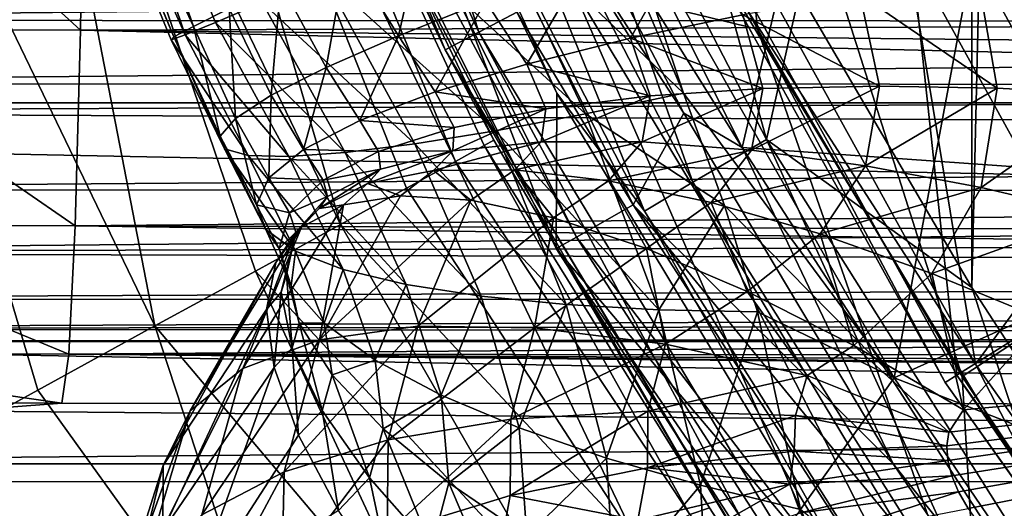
# Model space of a CAD drawing. Header units: metres. Extents: x -104 to 104, y -111 to 38.
# Tile 486 of 656: x -19.75 to -16.98, y -11.13 to -9.75. Entities that reach past the tile are written whole.
import ezdxf

# ---------------------------------------------------------------- set-up
doc = ezdxf.new("R2010")
doc.units = ezdxf.units.M
doc.layers.add('solid_509367_AD153', color=7, linetype='CONTINUOUS')

msp = doc.modelspace()

# ---------------------------------------------------------------- linework, layer by layer
at = {"layer": 'solid_509367_AD153'}
for points in [[(-16.560602, 11.291795, 77.528572), (-17.083433, 10.485826, 77.517578), (-17.071114, -10.505817, 77.517838)], [(-16.560602, 11.291795, 77.528572), (-17.071114, -10.505817, 77.517838), (-16.546722, -11.312069, 77.528862)], [(-17.083433, 10.485826, 77.517578), (-17.555805, -9.675878, 77.507347), (-17.071114, -10.505817, 77.517838)], [(-19.409138, -7.733307, 48.599636), (-18.459244, -9.786471, 48.599636), (-19.136921, -7.624846, 48.892818)], [(-18.459244, -9.786471, 48.599636), (-18.200348, -9.649214, 48.892818), (-19.136921, -7.624846, 48.892818)], [(-19.409138, -7.733307, 48.599636), (-19.508512, -7.7729, 48.200001), (-18.553755, -9.836576, 48.200001)], [(-19.409138, -7.733307, 48.599636), (-18.553755, -9.836576, 48.200001), (-18.459244, -9.786471, 48.599636)], [(-19.362993, -8.128622, 24), (-18.553755, -9.836576, 48.200001), (-19.508512, -7.7729, 48.200001)], [(-15.542125, -8.973269, 45.346569), (-17.239801, -7.871334, 45.329025), (-16.230074, -9.785363, 45.329025)], [(-16.638578, -9.217835, 45.299129), (-16.230074, -9.785363, 45.329025), (-17.239801, -7.871334, 45.329025)], [(-15.542143, -8.973237, 47.70343), (-16.230074, -9.785363, 47.720978), (-17.239801, -7.871334, 47.720978)], [(-16.638578, -9.217835, 47.75087), (-17.239801, -7.871334, 47.720978), (-16.230074, -9.785363, 47.720978)], [(-17.03454, -8.528008, 45.229038), (-17.329294, -7.911893, 44.799999), (-16.314352, -9.835875, 44.799999)], [(-16.931658, -8.476491, 44.37059), (-16.314352, -9.835875, 44.799999), (-17.329294, -7.911893, 44.799999)], [(-17.06045, -10.721824, 49), (-18.153654, -8.74439, 49), (-17.51203, -7.993004, 49)], [(-16.511122, -10.374625, 27.742117), (-17.568893, -8.460732, 27.742117), (-15.951343, -8.011065, 30.6)], [(-17.06045, -10.721824, 49), (-17.51203, -7.993004, 49), (-16.486437, -9.937787, 49)], [(-16.714903, -9.260119, 48.941422), (-16.486437, -9.937787, 49), (-17.51203, -7.993004, 49)], [(-16.813169, -8.096796, 47.270061), (-17.106419, -8.238017, 46.943386), (-16.076492, -10.10153, 46.943386)], [(-17.105581, -8.237614, 46.055), (-16.811716, -8.096095, 45.729004), (-15.799532, -9.927504, 45.729004)], [(-18.417036, -8.992779, 51.700001), (-18.721003, -8.104136, 51.700001), (-17.717604, -10.111644, 51.700001)], [(-17.298603, -8.330567, 56.178459), (-17.717604, -10.111644, 51.700001), (-18.721003, -8.104136, 51.700001)], [(-19.477432, -8.176666, 22.892866), (-18.52545, -10.150664, 22.892866), (-19.362993, -8.128622, 24)], [(-19.362993, -8.128622, 24), (-18.416603, -10.091022, 24), (-18.553755, -9.836576, 48.200001)], [(-18.444174, -10.10613, 23.440184), (-18.416603, -10.091022, 24), (-19.362993, -8.128622, 24)], [(-18.444174, -10.10613, 23.440184), (-19.362993, -8.128622, 24), (-18.52545, -10.150664, 22.892866)], [(-19.477432, -8.176666, 22.892866), (-19.817755, -8.319536, 21.834625), (-18.849138, -10.328025, 21.834625)], [(-19.477432, -8.176666, 22.892866), (-18.849138, -10.328025, 21.834625), (-18.662664, -10.225849, 22.348618)], [(-19.477432, -8.176666, 22.892866), (-18.662664, -10.225849, 22.348618), (-18.52545, -10.150664, 22.892866)], [(-18.025089, -10.272731, 51.767715), (-19.211628, -8.305836, 51.952751), (-19.04335, -8.233084, 51.767715)], [(-19.04335, -8.233084, 51.767715), (-18.417036, -8.992779, 51.700001), (-17.88229, -10.014615, 51.700001)], [(-18.025089, -10.272731, 51.767715), (-19.04335, -8.233084, 51.767715), (-17.88229, -10.014615, 51.700001)], [(-16.075705, -10.101035, 46.055), (-17.213011, -8.289349, 46.5), (-17.105581, -8.237614, 46.055)], [(-17.106419, -8.238017, 46.943386), (-17.213011, -8.289349, 46.5), (-16.176666, -10.164473, 46.5)], [(-16.076492, -10.10153, 46.943386), (-17.106419, -8.238017, 46.943386), (-16.176666, -10.164473, 46.5)], [(-16.075705, -10.101035, 46.055), (-17.105581, -8.237614, 46.055), (-15.799532, -9.927504, 45.729004)], [(-16.075705, -10.101035, 46.055), (-16.176666, -10.164473, 46.5), (-17.213011, -8.289349, 46.5)], [(-19.211628, -8.305836, 51.952751), (-18.18437, -10.363507, 51.952751), (-19.27165, -8.331786, 52.204365)], [(-18.025089, -10.272731, 51.767715), (-18.18437, -10.363507, 51.952751), (-19.211628, -8.305836, 51.952751)], [(-16.532204, -8.302785, 42.5), (-17.343651, -8.352262, 43.25), (-16.29944, -10.241617, 43.25)], [(-19.817755, -8.319536, 21.834625), (-20.366865, -8.550055, 20.885183), (-19.37141, -10.614195, 20.885183)], [(-19.817755, -8.319536, 21.834625), (-19.37141, -10.614195, 20.885183), (-19.088692, -10.459285, 21.339855)], [(-19.817755, -8.319536, 21.834625), (-19.088692, -10.459285, 21.339855), (-18.849138, -10.328025, 21.834625)], [(-19.02602, -8.359318, 76.746117), (-19.27165, -8.331786, 52.204365), (-18.241182, -10.395886, 52.204365)], [(-18.18437, -10.363507, 51.952751), (-18.241182, -10.395886, 52.204365), (-19.27165, -8.331786, 52.204365)], [(-16.257105, -10.215015, 56.178459), (-17.717604, -10.111644, 51.700001), (-17.298603, -8.330567, 56.178459)], [(-16.257105, -10.215015, 56.178459), (-17.298603, -8.330567, 56.178459), (-16.002094, -9.238864, 69.961678)], [(-18.239742, -9.958577, 76.763153), (-19.02602, -8.359318, 76.746117), (-18.241182, -10.395886, 52.204365)], [(-18.804853, -8.720091, 77.020615), (-19.02602, -8.359318, 76.746117), (-18.239742, -9.958577, 76.763153)], [(-17.369814, -8.364861, 51.388874), (-18.209881, -8.769428, 49.432518), (-17.113516, -10.75315, 49.432518)], [(-17.343651, -8.352262, 48.5), (-17.794672, -8.567037, 49), (-16.721502, -10.509393, 49)], [(-16.324028, -10.257067, 51.388874), (-17.369814, -8.364861, 51.388874), (-17.113516, -10.75315, 49.432518)], [(-15.378844, -9.651631, 53.245293), (-17.369814, -8.364861, 51.388874), (-16.324028, -10.257067, 51.388874)], [(-17.343651, -8.352262, 48.5), (-16.721502, -10.509393, 49), (-16.29944, -10.241617, 48.5)], [(-17.259361, -8.525076, 47.25), (-17.343651, -8.352262, 48.5), (-16.29944, -10.241617, 48.5)], [(-17.259361, -8.525076, 45.650002), (-16.29944, -10.241617, 43.25), (-17.343651, -8.352262, 43.25)], [(-19.737597, -8.409649, 13.515123), (-19.870649, -8.466754, 14.085683), (-19.26333, -9.770572, 13.789435)], [(-19.737597, -8.409649, 13.515123), (-19.26333, -9.770572, 13.789435), (-19.162203, -9.720199, 13.446404)], [(-19.875427, -8.474545, 14.674255), (-19.751669, -8.43259, 15.248212), (-19.28664, -9.794119, 14.864861)], [(-19.751669, -8.43259, 15.248212), (-19.20051, -9.758897, 15.213826), (-19.28664, -9.794119, 14.864861)], [(-19.751669, -8.43259, 15.248212), (-19.069614, -9.702991, 15.545753), (-19.20051, -9.758897, 15.213826)], [(-19.870649, -8.466754, 14.085683), (-19.875427, -8.474545, 14.674255), (-19.31838, -9.800018, 14.145157)], [(-19.875427, -8.474545, 14.674255), (-19.326204, -9.807921, 14.506144), (-19.31838, -9.800018, 14.145157)], [(-19.875427, -8.474545, 14.674255), (-19.28664, -9.794119, 14.864861), (-19.326204, -9.807921, 14.506144)], [(-19.870649, -8.466754, 14.085683), (-19.31838, -9.800018, 14.145157), (-19.26333, -9.770572, 13.789435)], [(-16.511122, -10.374625, 27.742117), (-17.550415, -8.498995, 17.166119), (-17.568893, -8.460732, 27.742117)], [(-16.595795, -10.427829, 46.900002), (-17.658989, -8.504121, 46.900002), (-17.259361, -8.525076, 47.25)], [(-16.595795, -10.427829, 46), (-17.259361, -8.525076, 45.650002), (-17.658989, -8.504121, 46)], [(-17.658989, -8.504121, 46), (-17.658989, -8.504121, 46.900002), (-16.595795, -10.427829, 46.900002)], [(-16.595795, -10.427829, 46), (-17.658989, -8.504121, 46), (-16.595795, -10.427829, 46.900002)], [(-16.511122, -10.374625, 27.742117), (-17.048271, -9.466068, 17.182468), (-17.550415, -8.498995, 17.166119)], [(-16.170341, -10.44426, 47.25), (-17.259361, -8.525076, 47.25), (-16.29944, -10.241617, 48.5)], [(-16.595795, -10.427829, 46.900002), (-17.259361, -8.525076, 47.25), (-16.170341, -10.44426, 47.25)], [(-17.259361, -8.525076, 45.650002), (-16.170341, -10.44426, 45.650002), (-16.29944, -10.241617, 43.25)], [(-16.595795, -10.427829, 46), (-16.170341, -10.44426, 45.650002), (-17.259361, -8.525076, 45.650002)], [(-16.509226, -9.505154, 45.229038), (-17.03454, -8.528008, 45.229038), (-16.314352, -9.835875, 44.799999)], [(-20.366865, -8.550055, 20.885183), (-20.066025, -10.994796, 20.092241), (-19.700897, -10.794731, 20.464481)], [(-20.366865, -8.550055, 20.885183), (-19.700897, -10.794731, 20.464481), (-19.37141, -10.614195, 20.885183)], [(-18.445768, -8.549155, 77.431099), (-18.662331, -8.651384, 77.265221), (-17.856548, -10.209262, 77.283615)], [(-17.649334, -10.08863, 77.449074), (-18.000401, -8.823207, 77.497467), (-18.445768, -8.549155, 77.431099)], [(-17.649334, -10.08863, 77.449074), (-18.445768, -8.549155, 77.431099), (-17.856548, -10.209262, 77.283615)], [(-17.794672, -8.567037, 49), (-18.1971, -8.768495, 49), (-17.674681, -9.778454, 49)], [(-17.794672, -8.567037, 49), (-17.674681, -9.778454, 49), (-17.097837, -10.756255, 49)], [(-16.721502, -10.509393, 49), (-17.794672, -8.567037, 49), (-17.097837, -10.756255, 49)], [(-18.662331, -8.651384, 77.265221), (-18.804853, -8.720091, 77.020615), (-17.992916, -10.290338, 77.039284)], [(-17.856548, -10.209262, 77.283615), (-18.662331, -8.651384, 77.265221), (-17.992916, -10.290338, 77.039284)], [(-17.992916, -10.290338, 77.039284), (-18.804853, -8.720091, 77.020615), (-18.239742, -9.958577, 76.763153)], [(-17.865242, -9.471552, 49.029289), (-18.153654, -8.74439, 49), (-17.06045, -10.721824, 49)], [(-18.244616, -8.786152, 49.239994), (-18.244617, -8.786152, 49.099998), (-17.14616, -10.773657, 49.099998)], [(-17.865242, -9.471552, 49.029289), (-17.14616, -10.773657, 49.099998), (-18.244617, -8.786152, 49.099998)], [(-17.14616, -10.773657, 49.239994), (-18.209881, -8.769428, 49.432518), (-18.244616, -8.786152, 49.239994)], [(-17.14616, -10.773657, 49.239994), (-18.244616, -8.786152, 49.239994), (-17.14616, -10.773657, 49.099998)], [(-17.14616, -10.773657, 49.239994), (-17.113516, -10.75315, 49.432518), (-18.209881, -8.769428, 49.432518)], [(-18.200348, -9.649214, 48.892818), (-17.674681, -9.778454, 49), (-18.1971, -8.768495, 49)], [(-17.649334, -10.08863, 77.449074), (-17.555805, -9.675878, 77.507347), (-18.000401, -8.823207, 77.497467)], [(-17.88229, -10.014615, 51.700001), (-18.417036, -8.992779, 51.700001), (-17.717604, -10.111644, 51.700001)], [(-20.336533, -9.089787, 8.920916), (-19.58131, -9.780705, 8.499382), (-20.399841, -9.778029, 8.582768)], [(-20.336533, -9.089787, 8.920916), (-19.571838, -9.092582, 8.84309), (-19.58131, -9.780705, 8.499382)], [(-2.827558, -9.720913, 8.109511), (-19.58131, -9.780705, 8.499382), (-19.571838, -9.092582, 8.84309)], [(28.564024, -9.173207, -18.951962), (26.949268, -9.985374, -18.861515), (-28.472525, -9.21398, -18.948545)], [(-28.472525, -9.21398, -18.948545), (26.949268, -9.985374, -18.861515), (-26.949268, -9.985374, -18.861515)], [(-18.439957, -9.424841, 16.372675), (-18.165691, -9.301768, 16.57284), (-17.882664, -9.958052, 16.549809)], [(-17.882664, -9.958052, 16.549809), (-18.165691, -9.301768, 16.57284), (-18.077963, -9.374551, 16.599796)], [(-17.882664, -9.958052, 16.549809), (-18.077963, -9.374551, 16.599796), (-17.289345, -10.759912, 16.624269)], [(-17.048271, -9.466068, 17.182468), (-17.289345, -10.759912, 16.624269), (-18.077963, -9.374551, 16.599796)], [(-18.158464, -10.016329, 16.373055), (-18.685328, -9.534202, 16.131287), (-18.439957, -9.424841, 16.372675)], [(-18.158464, -10.016329, 16.373055), (-18.439957, -9.424841, 16.372675), (-17.882664, -9.958052, 16.549809)], [(-4.025597, -9.567732, -15.414058), (-21.72493, -9.458522, -15.49999), (-21.739904, -9.752552, -15.24825)], [(-18.685968, -9.796594, 12.792586), (-18.607983, -9.45607, 12.562825), (-18.831072, -9.561289, 12.826632)], [(-18.440081, -9.699203, 12.51398), (-18.607983, -9.45607, 12.562825), (-18.685968, -9.796594, 12.792586)], [(-16.73646, -11.347601, 49.029289), (-17.14616, -10.773657, 49.099998), (-17.865242, -9.471552, 49.029289)], [(-16.73646, -11.347601, 49.029289), (-17.865242, -9.471552, 49.029289), (-17.06045, -10.721824, 49)], [(-17.048271, -9.466068, 17.182468), (-16.493773, -10.402185, 17.200491), (-17.289345, -10.759912, 16.624269)], [(-16.511122, -10.374625, 27.742117), (-16.493773, -10.402185, 17.200491), (-17.048271, -9.466068, 17.182468)], [(-17.855621, -9.49172, 12.102228), (-18.160387, -9.596654, 12.282494), (-18.031893, -9.803437, 12.238155)], [(-17.855621, -9.49172, 12.102228), (-18.031893, -9.803437, 12.238155), (-17.715734, -9.737499, 12.052003)], [(-18.412203, -10.064401, 16.159077), (-18.896683, -9.627567, 15.853716), (-18.685328, -9.534202, 16.131287)], [(-18.412203, -10.064401, 16.159077), (-18.685328, -9.534202, 16.131287), (-18.158464, -10.016329, 16.373055)], [(-18.889727, -9.885805, 13.111285), (-18.831072, -9.561289, 12.826632), (-19.017107, -9.649949, 13.123221)], [(-18.685968, -9.796594, 12.792586), (-18.831072, -9.561289, 12.826632), (-18.889727, -9.885805, 13.111285)], [(-3.993805, -9.759717, -15.241243), (-4.025597, -9.567732, -15.414058), (-21.739904, -9.752552, -15.24825)], [(-17.054148, -9.629621, 11.844852), (-16.671804, -9.962206, 11.738999), (-16.724483, -9.588494, 11.818452)], [(-18.160387, -9.596654, 12.282494), (-18.440081, -9.699203, 12.51398), (-18.324224, -9.876272, 12.479986)], [(-18.160387, -9.596654, 12.282494), (-18.324224, -9.876272, 12.479986), (-18.031893, -9.803437, 12.238155)], [(-19.044083, -9.964064, 13.461699), (-19.017107, -9.649949, 13.123221), (-19.162203, -9.720199, 13.446404)], [(-18.639679, -10.101286, 15.908289), (-19.069614, -9.702991, 15.545753), (-18.896683, -9.627567, 15.853716)], [(-18.889727, -9.885805, 13.111285), (-19.017107, -9.649949, 13.123221), (-19.044083, -9.964064, 13.461699)], [(-18.639679, -10.101286, 15.908289), (-18.896683, -9.627567, 15.853716), (-18.412203, -10.064401, 16.159077)], [(-18.459244, -9.786471, 48.599636), (-17.292931, -11.724898, 48.599636), (-18.200348, -9.649214, 48.892818)], [(-18.200348, -9.649214, 48.892818), (-17.050394, -11.560453, 48.892818), (-17.674681, -9.778454, 49)], [(-17.292931, -11.724898, 48.599636), (-17.050394, -11.560453, 48.892818), (-18.200348, -9.649214, 48.892818)], [(-17.054148, -9.629621, 11.844852), (-17.386686, -9.679358, 11.92146), (-16.999208, -9.94455, 11.778111)], [(-17.054148, -9.629621, 11.844852), (-16.999208, -9.94455, 11.778111), (-16.671804, -9.962206, 11.738999)], [(-17.649334, -10.08863, 77.449074), (-17.071114, -10.505817, 77.517838), (-17.555805, -9.675878, 77.507347)], [(-18.835594, -10.125898, 15.622622), (-19.20051, -9.758897, 15.213826), (-19.069614, -9.702991, 15.545753)], [(-18.835594, -10.125898, 15.622622), (-19.069614, -9.702991, 15.545753), (-18.639679, -10.101286, 15.908289)], [(-18.440081, -9.699203, 12.51398), (-18.685968, -9.796594, 12.792586), (-18.581963, -9.954404, 12.773406)], [(-18.440081, -9.699203, 12.51398), (-18.581963, -9.954404, 12.773406), (-18.324224, -9.876272, 12.479986)], [(-17.386686, -9.679358, 11.92146), (-17.715734, -9.737499, 12.052003), (-17.330568, -9.938267, 11.866552)], [(-17.386686, -9.679358, 11.92146), (-17.330568, -9.938267, 11.866552), (-16.999208, -9.94455, 11.778111)], [(-2.827558, -9.720913, 8.109511), (-2.900911, -9.954531, 7.936796), (-19.58131, -9.780705, 8.499382)], [(-19.144302, -10.029248, 13.832964), (-19.162203, -9.720199, 13.446404), (-19.26333, -9.770572, 13.789435)], [(-19.044083, -9.964064, 13.461699), (-19.162203, -9.720199, 13.446404), (-19.144302, -10.029248, 13.832964)], [(-3.993805, -9.759717, -15.241243), (-21.739904, -9.752552, -15.24825), (-21.749104, -9.932108, -15.057229)], [(-3.964551, -9.935642, -15.053116), (-3.993805, -9.759717, -15.241243), (-21.749104, -9.932108, -15.057229)], [(-18.994017, -10.137033, 15.304557), (-19.28664, -9.794119, 14.864861), (-19.20051, -9.758897, 15.213826)], [(-18.994017, -10.137033, 15.304557), (-19.20051, -9.758897, 15.213826), (-18.835594, -10.125898, 15.622622)], [(-17.715734, -9.737499, 12.052003), (-18.031893, -9.803437, 12.238155), (-17.659636, -9.944939, 12.00923)], [(-17.715734, -9.737499, 12.052003), (-17.659636, -9.944939, 12.00923), (-17.330568, -9.938267, 11.866552)], [(-20.399841, -9.778029, 8.582768), (-19.595739, -10.331715, 7.962801), (-20.496313, -10.329058, 8.054477)], [(-20.399841, -9.778029, 8.582768), (-19.58131, -9.780705, 8.499382), (-19.595739, -10.331715, 7.962801)], [(-2.989552, -10.177499, 7.726345), (-19.595739, -10.331715, 7.962801), (-19.58131, -9.780705, 8.499382)], [(-2.900911, -9.954531, 7.936796), (-2.989552, -10.177499, 7.726345), (-19.58131, -9.780705, 8.499382)], [(-19.187946, -10.079807, 14.213646), (-19.26333, -9.770572, 13.789435), (-19.31838, -9.800018, 14.145157)], [(-19.144302, -10.029248, 13.832964), (-19.26333, -9.770572, 13.789435), (-19.187946, -10.079807, 14.213646)], [(-18.459244, -9.786471, 48.599636), (-18.553755, -9.836576, 48.200001), (-17.38147, -11.784926, 48.200001)], [(-18.459244, -9.786471, 48.599636), (-17.38147, -11.784926, 48.200001), (-17.292931, -11.724898, 48.599636)], [(-17.050394, -11.560453, 48.892818), (-17.097837, -10.756255, 49), (-17.674681, -9.778454, 49)], [(-19.109154, -10.133618, 14.958835), (-19.326204, -9.807921, 14.506144), (-19.28664, -9.794119, 14.864861)], [(-19.175381, -10.114723, 14.592457), (-19.31838, -9.800018, 14.145157), (-19.326204, -9.807921, 14.506144)], [(-19.175381, -10.114723, 14.592457), (-19.326204, -9.807921, 14.506144), (-19.109154, -10.133618, 14.958835)], [(-19.187946, -10.079807, 14.213646), (-19.31838, -9.800018, 14.145157), (-19.175381, -10.114723, 14.592457)], [(-19.109154, -10.133618, 14.958835), (-19.28664, -9.794119, 14.864861), (-18.994017, -10.137033, 15.304557)], [(-18.685968, -9.796594, 12.792586), (-18.889727, -9.885805, 13.111285), (-18.794542, -10.035532, 13.110162)], [(-18.685968, -9.796594, 12.792586), (-18.794542, -10.035532, 13.110162), (-18.581963, -9.954404, 12.773406)], [(-18.031893, -9.803437, 12.238155), (-18.324224, -9.876272, 12.479986), (-17.976698, -9.965958, 12.208008)], [(-18.031893, -9.803437, 12.238155), (-17.976698, -9.965958, 12.208008), (-17.659636, -9.944939, 12.00923)], [(-17.40728, -11.746769, 23.968149), (-17.38147, -11.784926, 48.200001), (-18.553755, -9.836576, 48.200001)], [(-17.809895, -11.126889, 23.983419), (-17.40728, -11.746769, 23.968149), (-18.553755, -9.836576, 48.200001)], [(-18.416603, -10.091022, 24), (-17.809895, -11.126889, 23.983419), (-18.553755, -9.836576, 48.200001)], [(-18.889727, -9.885805, 13.111285), (-19.044083, -9.964064, 13.461699), (-18.952753, -10.11726, 13.480142)], [(-18.889727, -9.885805, 13.111285), (-18.952753, -10.11726, 13.480142), (-18.794542, -10.035532, 13.110162)], [(-18.324224, -9.876272, 12.479986), (-18.581963, -9.954404, 12.773406), (-18.270275, -10.002572, 12.462993)], [(-18.324224, -9.876272, 12.479986), (-18.270275, -10.002572, 12.462993), (-17.976698, -9.965958, 12.208008)], [(-3.964551, -9.935642, -15.053116), (-21.749104, -9.932108, -15.057229), (-21.753204, -10.011206, -14.961402)], [(-3.937857, -10.094446, -14.851059), (-3.964551, -9.935642, -15.053116), (-21.753204, -10.011206, -14.961402)], [(-18.581963, -9.954404, 12.773406), (-18.794542, -10.035532, 13.110162), (-18.528971, -10.055009, 12.76969)], [(-18.581963, -9.954404, 12.773406), (-18.528971, -10.055009, 12.76969), (-18.270275, -10.002572, 12.462993)], [(-17.659636, -9.944939, 12.00923), (-17.999594, -10.095395, 12.194696), (-17.691452, -10.118888, 11.978012)], [(-17.659636, -9.944939, 12.00923), (-17.976698, -9.965958, 12.208008), (-17.999594, -10.095395, 12.194696)], [(-17.330568, -9.938267, 11.866552), (-17.691452, -10.118888, 11.978012), (-17.370001, -10.162795, 11.815074)], [(-17.330568, -9.938267, 11.866552), (-17.659636, -9.944939, 12.00923), (-17.691452, -10.118888, 11.978012)], [(-16.999208, -9.94455, 11.778111), (-17.330568, -9.938267, 11.866552), (-17.370001, -10.162795, 11.815074)], [(-16.999208, -9.94455, 11.778111), (-17.370001, -10.162795, 11.815074), (-17.04451, -10.224042, 11.705127)], [(-15.753007, -12.564192, 49), (-17.06045, -10.721824, 49), (-16.486437, -9.937787, 49)], [(-16.999208, -9.94455, 11.778111), (-17.04451, -10.224042, 11.705127), (-16.671804, -9.962206, 11.738999)], [(-19.044083, -9.964064, 13.461699), (-19.144302, -10.029248, 13.832964), (-19.050747, -10.197104, 13.869851)], [(-19.044083, -9.964064, 13.461699), (-19.050747, -10.197104, 13.869851), (-18.952753, -10.11726, 13.480142)], [(-17.976698, -9.965958, 12.208008), (-18.283588, -10.095379, 12.464172), (-17.999594, -10.095395, 12.194696)], [(-17.976698, -9.965958, 12.208008), (-18.270275, -10.002572, 12.462993), (-18.283588, -10.095379, 12.464172)], [(-17.319124, -11.484882, 76.782181), (-18.239742, -9.958577, 76.763153), (-18.241182, -10.395886, 52.204365)], [(-17.992916, -10.290338, 77.039284), (-18.239742, -9.958577, 76.763153), (-17.319124, -11.484882, 76.782181)], [(-18.158464, -10.016329, 16.373055), (-17.882664, -9.958052, 16.549809), (-17.767519, -10.27503, 16.523918)], [(-17.767519, -10.27503, 16.523918), (-17.882664, -9.958052, 16.549809), (-17.289345, -10.759912, 16.624269)], [(-17.04451, -10.224042, 11.705127), (-16.720636, -10.299698, 11.644119), (-16.671804, -9.962206, 11.738999)], [(25.094109, -11.032523, -18.714348), (-26.949268, -9.985374, -18.861515), (26.949268, -9.985374, -18.861515)], [(25.094109, -11.032523, -18.714348), (-25.058313, -11.055702, -18.71109), (-26.949268, -9.985374, -18.861515)], [(-18.270275, -10.002572, 12.462993), (-18.532757, -10.120717, 12.781281), (-18.283588, -10.095379, 12.464172)], [(-18.270275, -10.002572, 12.462993), (-18.528971, -10.055009, 12.76969), (-18.532757, -10.120717, 12.781281)], [(-3.937857, -10.094446, -14.851059), (-21.753204, -10.011206, -14.961402), (-21.764542, -10.230648, -14.644052)], [(-19.144302, -10.029248, 13.832964), (-19.187946, -10.079807, 14.213646), (-19.085888, -10.272712, 14.265185)], [(-19.144302, -10.029248, 13.832964), (-19.085888, -10.272712, 14.265185), (-19.050747, -10.197104, 13.869851)], [(-18.794542, -10.035532, 13.110162), (-18.952753, -10.11726, 13.480142), (-18.741507, -10.122473, 13.119002)], [(-18.794542, -10.035532, 13.110162), (-18.741507, -10.122473, 13.119002), (-18.528971, -10.055009, 12.76969)], [(-18.412203, -10.064401, 16.159077), (-18.158464, -10.016329, 16.373055), (-17.952589, -10.568386, 16.338778)], [(-18.158464, -10.016329, 16.373055), (-17.767519, -10.27503, 16.523918), (-17.952589, -10.568386, 16.338778)], [(-18.025089, -10.272731, 51.767715), (-17.88229, -10.014615, 51.700001), (-17.292057, -11.002122, 51.700001)], [(-17.292057, -11.002122, 51.700001), (-17.88229, -10.014615, 51.700001), (-17.717604, -10.111644, 51.700001)], [(-18.528971, -10.055009, 12.76969), (-18.741507, -10.122473, 13.119002), (-18.532757, -10.120717, 12.781281)], [(-18.639679, -10.101286, 15.908289), (-18.412203, -10.064401, 16.159077), (-18.213305, -10.55397, 16.151049)], [(-18.412203, -10.064401, 16.159077), (-17.952589, -10.568386, 16.338778), (-18.213305, -10.55397, 16.151049)], [(-19.187946, -10.079807, 14.213646), (-19.059383, -10.341921, 14.652511), (-19.085888, -10.272712, 14.265185)], [(-19.187946, -10.079807, 14.213646), (-19.175381, -10.114723, 14.592457), (-19.059383, -10.341921, 14.652511)], [(-18.444174, -10.10613, 23.440184), (-17.809895, -11.126889, 23.983419), (-18.416603, -10.091022, 24)], [(-17.649334, -10.08863, 77.449074), (-17.856548, -10.209262, 77.283615), (-16.920866, -11.692783, 77.303947)], [(-16.72451, -11.554627, 77.468941), (-17.071114, -10.505817, 77.517838), (-17.649334, -10.08863, 77.449074)], [(-16.72451, -11.554627, 77.468941), (-17.649334, -10.08863, 77.449074), (-16.920866, -11.692783, 77.303947)], [(-3.914363, -10.235183, -14.636473), (-3.937857, -10.094446, -14.851059), (-21.764542, -10.230648, -14.644052)], [(-19.175381, -10.114723, 14.592457), (-18.975458, -10.402968, 15.019563), (-19.059383, -10.341921, 14.652511)], [(-19.175381, -10.114723, 14.592457), (-19.109154, -10.133618, 14.958835), (-18.975458, -10.402968, 15.019563)], [(-18.952753, -10.11726, 13.480142), (-19.050747, -10.197104, 13.869851), (-18.898031, -10.203595, 13.499864)], [(-18.952753, -10.11726, 13.480142), (-18.898031, -10.203595, 13.499864), (-18.741507, -10.122473, 13.119002)], [(-18.835594, -10.125898, 15.622622), (-18.639679, -10.101286, 15.908289), (-18.452505, -10.530405, 15.925239)], [(-18.532757, -10.120717, 12.781281), (-18.772963, -10.212642, 13.161349), (-18.586611, -10.176405, 12.8077)], [(-18.532757, -10.120717, 12.781281), (-18.736601, -10.172085, 13.136638), (-18.772963, -10.212642, 13.161349)], [(-18.741507, -10.122473, 13.119002), (-18.736601, -10.172085, 13.136638), (-18.532757, -10.120717, 12.781281)], [(-18.639679, -10.101286, 15.908289), (-18.213305, -10.55397, 16.151049), (-18.452505, -10.530405, 15.925239)], [(-18.283588, -10.095379, 12.464172), (-18.586611, -10.176405, 12.8077), (-18.357557, -10.174378, 12.484585)], [(-18.283588, -10.095379, 12.464172), (-18.532757, -10.120717, 12.781281), (-18.586611, -10.176405, 12.8077)], [(-17.865181, -11.144931, 23.234871), (-18.444174, -10.10613, 23.440184), (-18.52545, -10.150664, 22.892866)], [(-17.865181, -11.144931, 23.234871), (-17.809895, -11.126889, 23.983419), (-18.444174, -10.10613, 23.440184)], [(-17.999594, -10.095395, 12.194696), (-18.283588, -10.095379, 12.464172), (-18.357557, -10.174378, 12.484585)], [(-17.999594, -10.095395, 12.194696), (-18.357557, -10.174378, 12.484585), (-18.094004, -10.20529, 12.200922)], [(-17.691452, -10.118888, 11.978012), (-17.999594, -10.095395, 12.194696), (-18.094004, -10.20529, 12.200922)], [(-17.691452, -10.118888, 11.978012), (-18.094004, -10.20529, 12.200922), (-17.804577, -10.266674, 11.962681)], [(-17.370001, -10.162795, 11.815074), (-17.691452, -10.118888, 11.978012), (-17.804577, -10.266674, 11.962681)], [(-17.292057, -11.002122, 51.700001), (-17.717604, -10.111644, 51.700001), (-16.500856, -11.99456, 51.700001)], [(-16.257105, -10.215015, 56.178459), (-16.500856, -11.99456, 51.700001), (-17.717604, -10.111644, 51.700001)], [(-19.109154, -10.133618, 14.958835), (-18.841072, -10.454977, 15.357857), (-18.975458, -10.402968, 15.019563)], [(-19.109154, -10.133618, 14.958835), (-18.994017, -10.137033, 15.304557), (-18.841072, -10.454977, 15.357857)], [(-18.994017, -10.137033, 15.304557), (-18.835594, -10.125898, 15.622622), (-18.664202, -10.49749, 15.66084)], [(-18.994017, -10.137033, 15.304557), (-18.664202, -10.49749, 15.66084), (-18.841072, -10.454977, 15.357857)], [(-18.741507, -10.122473, 13.119002), (-18.898031, -10.203595, 13.499864), (-18.736601, -10.172085, 13.136638)], [(-18.835594, -10.125898, 15.622622), (-18.452505, -10.530405, 15.925239), (-18.664202, -10.49749, 15.66084)], [(-18.736601, -10.172085, 13.136638), (-18.909405, -10.283357, 13.535471), (-18.772963, -10.212642, 13.161349)], [(-18.736601, -10.172085, 13.136638), (-18.885933, -10.249211, 13.519141), (-18.909405, -10.283357, 13.535471)], [(-18.898031, -10.203595, 13.499864), (-18.885933, -10.249211, 13.519141), (-18.736601, -10.172085, 13.136638)], [(-18.586611, -10.176405, 12.8077), (-18.772963, -10.212642, 13.161349), (-18.680342, -10.24737, 12.848159)], [(-18.586611, -10.176405, 12.8077), (-18.680342, -10.24737, 12.848159), (-18.481634, -10.259537, 12.524567)], [(-18.014492, -11.223142, 22.502701), (-18.52545, -10.150664, 22.892866), (-18.662664, -10.225849, 22.348618)], [(-18.357557, -10.174378, 12.484585), (-18.586611, -10.176405, 12.8077), (-18.481634, -10.259537, 12.524567)], [(-18.014492, -11.223142, 22.502701), (-17.865181, -11.144931, 23.234871), (-18.52545, -10.150664, 22.892866)], [(-18.357557, -10.174378, 12.484585), (-18.481634, -10.259537, 12.524567), (-18.248865, -10.309391, 12.228493)], [(-18.094004, -10.20529, 12.200922), (-18.357557, -10.174378, 12.484585), (-18.248865, -10.309391, 12.228493)], [(-17.370001, -10.162795, 11.815074), (-17.804577, -10.266674, 11.962681), (-17.498312, -10.354889, 11.772882)], [(-17.04451, -10.224042, 11.705127), (-17.370001, -10.162795, 11.815074), (-17.498312, -10.354889, 11.772882)], [(-2.989552, -10.177499, 7.726345), (-3.095188, -10.38432, 7.47407), (-19.595739, -10.331715, 7.962801)], [(-19.050747, -10.197104, 13.869851), (-19.085888, -10.272712, 14.265185), (-18.992331, -10.295835, 13.897668)], [(-19.050747, -10.197104, 13.869851), (-18.992331, -10.295835, 13.897668), (-18.898031, -10.203595, 13.499864)], [(-18.898031, -10.203595, 13.499864), (-18.992331, -10.295835, 13.897668), (-18.885933, -10.249211, 13.519141)], [(-3.914363, -10.235183, -14.636473), (-21.764542, -10.230648, -14.644052), (-21.773577, -10.407473, -14.301332)], [(-18.772963, -10.212642, 13.161349), (-18.909405, -10.283357, 13.535471), (-18.840544, -10.273017, 13.191699)], [(-18.014492, -11.223142, 22.502701), (-18.662664, -10.225849, 22.348618), (-18.849138, -10.328025, 21.834625)], [(-18.772963, -10.212642, 13.161349), (-18.840544, -10.273017, 13.191699), (-18.680342, -10.24737, 12.848159)], [(-18.094004, -10.20529, 12.200922), (-18.248865, -10.309391, 12.228493), (-17.9874, -10.395838, 11.966747)], [(-17.804577, -10.266674, 11.962681), (-18.094004, -10.20529, 12.200922), (-17.9874, -10.395838, 11.966747)], [(-17.856548, -10.209262, 77.283615), (-17.992916, -10.290338, 77.039284), (-17.050091, -11.785637, 77.059929)], [(-16.920866, -11.692783, 77.303947), (-17.856548, -10.209262, 77.283615), (-17.050091, -11.785637, 77.059929)], [(-17.04451, -10.224042, 11.705127), (-17.498312, -10.354889, 11.772882), (-17.183371, -10.4662, 11.633165)], [(-17.04451, -10.224042, 11.705127), (-17.183371, -10.4662, 11.633165), (-16.720636, -10.299698, 11.644119)], [(-3.894193, -10.356903, -14.410979), (-3.914363, -10.235183, -14.636473), (-21.773577, -10.407473, -14.301332)], [(-18.992331, -10.295835, 13.897668), (-18.974915, -10.349747, 13.91464), (-18.885933, -10.249211, 13.519141)], [(-18.885933, -10.249211, 13.519141), (-18.974915, -10.349747, 13.91464), (-18.909405, -10.283357, 13.535471)], [(-18.908285, -10.65355, 12.650226), (-18.481634, -10.259537, 12.524567), (-18.680342, -10.24737, 12.848159)], [(-18.908285, -10.65355, 12.650226), (-18.680342, -10.24737, 12.848159), (-18.840544, -10.273017, 13.191699)], [(-18.631474, -10.614895, 12.297709), (-18.481634, -10.259537, 12.524567), (-18.908285, -10.65355, 12.650226)], [(-18.631474, -10.614895, 12.297709), (-18.248865, -10.309391, 12.228493), (-18.481634, -10.259537, 12.524567)], [(-16.324028, -10.257067, 51.388874), (-17.113516, -10.75315, 49.432518), (-15.801939, -12.601642, 49.432518)], [(-19.124374, -10.733697, 13.036577), (-18.840544, -10.273017, 13.191699), (-18.958309, -10.336109, 13.547351)], [(-18.908285, -10.65355, 12.650226), (-18.840544, -10.273017, 13.191699), (-19.124374, -10.733697, 13.036577)], [(-19.085888, -10.272712, 14.265185), (-19.021715, -10.396049, 14.297293), (-18.992331, -10.295835, 13.897668)], [(-19.085888, -10.272712, 14.265185), (-19.059383, -10.341921, 14.652511), (-19.021715, -10.396049, 14.297293)], [(-18.909405, -10.283357, 13.535471), (-18.974915, -10.349747, 13.91464), (-18.958309, -10.336109, 13.547351)], [(-18.909405, -10.283357, 13.535471), (-18.958309, -10.336109, 13.547351), (-18.840544, -10.273017, 13.191699)], [(-16.789196, -12.188346, 51.767715), (-18.18437, -10.363507, 51.952751), (-18.025089, -10.272731, 51.767715)], [(-18.025089, -10.272731, 51.767715), (-17.292057, -11.002122, 51.700001), (-16.6448, -11.958552, 51.700001)], [(-16.789196, -12.188346, 51.767715), (-18.025089, -10.272731, 51.767715), (-16.6448, -11.958552, 51.700001)], [(-17.804577, -10.266674, 11.962681), (-17.9874, -10.395838, 11.966747), (-17.703386, -10.516773, 11.745317)], [(-17.952589, -10.568386, 16.338778), (-17.767519, -10.27503, 16.523918), (-17.674303, -10.573962, 16.490364)], [(-17.498312, -10.354889, 11.772882), (-17.804577, -10.266674, 11.962681), (-17.703386, -10.516773, 11.745317)], [(-17.674303, -10.573962, 16.490364), (-17.767519, -10.27503, 16.523918), (-17.289345, -10.759912, 16.624269)], [(-18.992331, -10.295835, 13.897668), (-19.021715, -10.396049, 14.297293), (-18.974915, -10.349747, 13.91464)], [(-18.302904, -10.618983, 11.990444), (-18.248865, -10.309391, 12.228493), (-18.631474, -10.614895, 12.297709)], [(-18.302904, -10.618983, 11.990444), (-17.9874, -10.395838, 11.966747), (-18.248865, -10.309391, 12.228493)], [(-17.050091, -11.785637, 77.059929), (-17.992916, -10.290338, 77.039284), (-17.319124, -11.484882, 76.782181)], [(-17.183371, -10.4662, 11.633165), (-16.866016, -10.596843, 11.542564), (-16.720636, -10.299698, 11.644119)], [(-20.496313, -10.329058, 8.054477), (-19.613758, -10.693441, 7.284151), (-20.616806, -10.690676, 7.386085)], [(-20.496313, -10.329058, 8.054477), (-19.595739, -10.331715, 7.962801), (-19.613758, -10.693441, 7.284151)], [(-3.216334, -10.563604, 7.182589), (-19.613758, -10.693441, 7.284151), (-19.595739, -10.331715, 7.962801)], [(-3.095188, -10.38432, 7.47407), (-3.216334, -10.563604, 7.182589), (-19.595739, -10.331715, 7.962801)], [(-19.272745, -10.852741, 13.444254), (-18.958309, -10.336109, 13.547351), (-19.030899, -10.435058, 13.906857)], [(-19.124374, -10.733697, 13.036577), (-18.958309, -10.336109, 13.547351), (-19.272745, -10.852741, 13.444254)], [(-18.254944, -11.358974, 21.803976), (-18.849138, -10.328025, 21.834625), (-19.088692, -10.459285, 21.339855)], [(-19.059383, -10.341921, 14.652511), (-18.987648, -10.500765, 14.684283), (-19.021715, -10.396049, 14.297293)], [(-19.059383, -10.341921, 14.652511), (-18.975458, -10.402968, 15.019563), (-18.987648, -10.500765, 14.684283)], [(-18.974915, -10.349747, 13.91464), (-19.030899, -10.435058, 13.906857), (-18.958309, -10.336109, 13.547351)], [(-18.254944, -11.358974, 21.803976), (-18.014492, -11.223142, 22.502701), (-18.849138, -10.328025, 21.834625)], [(-3.877223, -10.458802, -14.176269), (-3.894193, -10.356903, -14.410979), (-21.773577, -10.407473, -14.301332)], [(-18.974915, -10.349747, 13.91464), (-19.056873, -10.567657, 14.262021), (-19.030899, -10.435058, 13.906857)], [(-18.974915, -10.349747, 13.91464), (-19.016397, -10.518853, 14.296817), (-19.056873, -10.567657, 14.262021)], [(-19.021715, -10.396049, 14.297293), (-19.001005, -10.47008, 14.308636), (-18.974915, -10.349747, 13.91464)], [(-18.974915, -10.349747, 13.91464), (-19.001005, -10.47008, 14.308636), (-19.016397, -10.518853, 14.296817)], [(-18.18437, -10.363507, 51.952751), (-16.937555, -12.29605, 51.952751), (-18.241182, -10.395886, 52.204365)], [(-16.789196, -12.188346, 51.767715), (-16.937555, -12.29605, 51.952751), (-18.18437, -10.363507, 51.952751)], [(-17.498312, -10.354889, 11.772882), (-17.703386, -10.516773, 11.745317), (-17.403284, -10.669532, 11.569439)], [(-17.183371, -10.4662, 11.633165), (-17.498312, -10.354889, 11.772882), (-17.403284, -10.669532, 11.569439)], [(-19.021715, -10.396049, 14.297293), (-18.987648, -10.500765, 14.684283), (-19.001005, -10.47008, 14.308636)], [(-17.933216, -10.665684, 11.738379), (-17.9874, -10.395838, 11.966747), (-18.302904, -10.618983, 11.990444)], [(-17.319124, -11.484882, 76.782181), (-18.241182, -10.395886, 52.204365), (-16.990471, -12.334466, 52.204365)], [(-16.937555, -12.29605, 51.952751), (-16.990471, -12.334466, 52.204365), (-18.241182, -10.395886, 52.204365)], [(-17.933216, -10.665684, 11.738379), (-17.703386, -10.516773, 11.745317), (-17.9874, -10.395838, 11.966747)], [(-3.877223, -10.458802, -14.176269), (-21.773577, -10.407473, -14.301332), (-21.780291, -10.538837, -13.938871)], [(-18.975458, -10.402968, 15.019563), (-18.894928, -10.606411, 15.0459), (-18.987648, -10.500765, 14.684283)], [(-18.975458, -10.402968, 15.019563), (-18.841072, -10.454977, 15.357857), (-18.894928, -10.606411, 15.0459)], [(-16.493773, -10.402185, 17.200491), (-15.887815, -11.306076, 17.220089), (-17.289345, -10.759912, 16.624269)], [(-19.348591, -11.006827, 13.860055), (-19.030899, -10.435058, 13.906857), (-19.056873, -10.567657, 14.262021)], [(-19.272745, -10.852741, 13.444254), (-19.030899, -10.435058, 13.906857), (-19.348591, -11.006827, 13.860055)], [(-3.863715, -10.540281, -13.933897), (-3.877223, -10.458802, -14.176269), (-21.780291, -10.538837, -13.938871)], [(-18.581108, -11.549364, 21.154474), (-19.088692, -10.459285, 21.339855), (-19.37141, -10.614195, 20.885183)], [(-18.581108, -11.549364, 21.154474), (-18.254944, -11.358974, 21.803976), (-19.088692, -10.459285, 21.339855)], [(-19.001005, -10.47008, 14.308636), (-18.985218, -10.675786, 14.660145), (-19.016397, -10.518853, 14.296817)], [(-19.001005, -10.47008, 14.308636), (-18.965397, -10.605817, 14.687325), (-18.985218, -10.675786, 14.660145)], [(-18.987648, -10.500765, 14.684283), (-18.965397, -10.605817, 14.687325), (-19.001005, -10.47008, 14.308636)], [(-18.841072, -10.454977, 15.357857), (-18.751265, -10.710016, 15.373787), (-18.894928, -10.606411, 15.0459)], [(-18.841072, -10.454977, 15.357857), (-18.664202, -10.49749, 15.66084), (-18.751265, -10.710016, 15.373787)], [(-17.183371, -10.4662, 11.633165), (-17.403284, -10.669532, 11.569439), (-17.094061, -10.850404, 11.442955)], [(-17.183371, -10.4662, 11.633165), (-17.094061, -10.850404, 11.442955), (-16.866016, -10.596843, 11.542564)], [(-18.987648, -10.500765, 14.684283), (-18.894928, -10.606411, 15.0459), (-18.965397, -10.605817, 14.687325)], [(-18.664202, -10.49749, 15.66084), (-18.565424, -10.808977, 15.661794), (-18.751265, -10.710016, 15.373787)], [(-18.664202, -10.49749, 15.66084), (-18.452505, -10.530405, 15.925239), (-18.565424, -10.808977, 15.661794)], [(-16.721502, -10.509393, 49), (-17.097837, -10.756255, 49), (-16.469938, -11.695066, 49)], [(-16.72451, -11.554627, 77.468941), (-16.546722, -11.312069, 77.528862), (-17.071114, -10.505817, 77.517838)], [(-19.016397, -10.518853, 14.296817), (-19.035662, -10.731123, 14.604373), (-19.056873, -10.567657, 14.262021)], [(-19.016397, -10.518853, 14.296817), (-18.985218, -10.675786, 14.660145), (-19.035662, -10.731123, 14.604373)], [(-18.452505, -10.530405, 15.925239), (-18.345739, -10.901459, 15.907353), (-18.565424, -10.808977, 15.661794)], [(-18.452505, -10.530405, 15.925239), (-18.213305, -10.55397, 16.151049), (-18.345739, -10.901459, 15.907353)], [(-17.53438, -10.753484, 11.549677), (-17.703386, -10.516773, 11.745317), (-17.933216, -10.665684, 11.738379)], [(-17.53438, -10.753484, 11.549677), (-17.403284, -10.669532, 11.569439), (-17.703386, -10.516773, 11.745317)], [(-3.863715, -10.540281, -13.933897), (-21.780291, -10.538837, -13.938871), (-21.784533, -10.622641, -13.562516)], [(-3.853759, -10.600803, -13.685574), (-3.863715, -10.540281, -13.933897), (-21.784533, -10.622641, -13.562516)], [(-3.216334, -10.563604, 7.182589), (-3.352554, -10.705909, 6.854543), (-19.613758, -10.693441, 7.284151)], [(-18.213305, -10.55397, 16.151049), (-18.100086, -10.986395, 16.111469), (-18.345739, -10.901459, 15.907353)], [(-18.213305, -10.55397, 16.151049), (-17.952589, -10.568386, 16.338778), (-18.100086, -10.986395, 16.111469)], [(-19.349459, -11.190967, 14.270514), (-19.056873, -10.567657, 14.262021), (-19.035662, -10.731123, 14.604373)], [(-19.348591, -11.006827, 13.860055), (-19.056873, -10.567657, 14.262021), (-19.349459, -11.190967, 14.270514)], [(-17.952589, -10.568386, 16.338778), (-17.834803, -11.062948, 16.275602), (-18.100086, -10.986395, 16.111469)], [(-17.952589, -10.568386, 16.338778), (-17.674303, -10.573962, 16.490364), (-17.834803, -11.062948, 16.275602)], [(-17.834803, -11.062948, 16.275602), (-17.674303, -10.573962, 16.490364), (-17.553261, -11.130661, 16.401768)], [(-17.553261, -11.130661, 16.401768), (-17.674303, -10.573962, 16.490364), (-17.289345, -10.759912, 16.624269)], [(-3.847265, -10.63995, -13.433172), (-3.853759, -10.600803, -13.685574), (-21.784533, -10.622641, -13.562516)], [(-18.985617, -11.790011, 20.568859), (-19.37141, -10.614195, 20.885183), (-19.700897, -10.794731, 20.464481)], [(-18.985617, -11.790011, 20.568859), (-18.581108, -11.549364, 21.154474), (-19.37141, -10.614195, 20.885183)], [(-18.631474, -10.614895, 12.297709), (-19.007734, -11.025086, 12.451357), (-18.714724, -10.93443, 12.132567)], [(-18.631474, -10.614895, 12.297709), (-18.908285, -10.65355, 12.650226), (-19.007734, -11.025086, 12.451357)], [(-18.965397, -10.605817, 14.687325), (-18.900599, -10.852043, 14.997552), (-18.985218, -10.675786, 14.660145)], [(-18.965397, -10.605817, 14.687325), (-18.872431, -10.751932, 15.038605), (-18.900599, -10.852043, 14.997552)], [(-18.894928, -10.606411, 15.0459), (-18.872431, -10.751932, 15.038605), (-18.965397, -10.605817, 14.687325)], [(-18.894928, -10.606411, 15.0459), (-18.751265, -10.710016, 15.373787), (-18.872431, -10.751932, 15.038605)], [(-18.302904, -10.618983, 11.990444), (-18.631474, -10.614895, 12.297709), (-18.714724, -10.93443, 12.132567)], [(-18.302904, -10.618983, 11.990444), (-18.714724, -10.93443, 12.132567), (-18.369549, -10.876696, 11.861972)], [(-17.933216, -10.665684, 11.738379), (-18.302904, -10.618983, 11.990444), (-18.369549, -10.876696, 11.861972)], [(-17.141497, -10.951643, 11.396998), (-17.138659, -10.992877, 11.376637), (-14.361893, -10.599932, 11.45)], [(-17.135208, -10.913637, 11.415009), (-17.141497, -10.951643, 11.396998), (-14.361893, -10.599932, 11.45)], [(-17.138659, -10.992877, 11.376637), (-17.127279, -11.036455, 11.354272), (-14.361893, -10.599932, 11.45)], [(-17.094061, -10.850404, 11.442955), (-17.135208, -10.913637, 11.415009), (-14.361893, -10.599932, 11.45)], [(-17.127279, -11.036455, 11.354272), (-17.108042, -11.081807, 11.330127), (-14.361893, -10.599932, 11.45)], [(-17.108042, -11.081807, 11.330127), (-17.081362, -11.128654, 11.30428), (-14.361893, -10.599932, 11.45)], [(-16.866016, -10.596843, 11.542564), (-17.094061, -10.850404, 11.442955), (-14.361893, -10.599932, 11.45)], [(-17.081362, -11.128654, 11.30428), (-17.048344, -11.175673, 11.277424), (-14.361893, -10.599932, 11.45)], [(-17.048344, -11.175673, 11.277424), (-17.009138, -11.223094, 11.249408), (-14.361893, -10.599932, 11.45)], [(-17.009138, -11.223094, 11.249408), (-16.964437, -11.270277, 11.220593), (-14.361893, -10.599932, 11.45)], [(-3.847265, -10.63995, -13.433172), (-21.784533, -10.622641, -13.562516), (-21.786354, -10.65748, -13.178531)], [(-3.847265, -10.63995, -13.433172), (-21.786354, -10.65748, -13.178531), (-3.844235, -10.65748, -13.178531)], [(-21.786354, -10.65748, -13.178531), (-21.841686, -10.836474, -6.343018), (-3.499143, -11.002572)], [(-3.844235, -10.65748, -13.178531), (-21.786354, -10.65748, -13.178531), (-3.499143, -11.002572)], [(-18.908285, -10.65355, 12.650226), (-19.239407, -11.145826, 12.808361), (-19.007734, -11.025086, 12.451357)], [(-18.908285, -10.65355, 12.650226), (-19.124374, -10.733697, 13.036577), (-19.239407, -11.145826, 12.808361)], [(-18.985218, -10.675786, 14.660145), (-18.967606, -10.921474, 14.925946), (-19.035662, -10.731123, 14.604373)], [(-18.985218, -10.675786, 14.660145), (-18.900599, -10.852043, 14.997552), (-18.967606, -10.921474, 14.925946)], [(-17.933216, -10.665684, 11.738379), (-18.369549, -10.876696, 11.861972), (-17.983015, -10.853691, 11.648046)], [(-17.53438, -10.753484, 11.549677), (-17.933216, -10.665684, 11.738379), (-17.983015, -10.853691, 11.648046)], [(-17.53438, -10.753484, 11.549677), (-17.135208, -10.913637, 11.415009), (-17.403284, -10.669532, 11.569439)], [(-17.403284, -10.669532, 11.569439), (-17.135208, -10.913637, 11.415009), (-17.094061, -10.850404, 11.442955)], [(-20.616806, -10.690676, 7.386085), (-19.633661, -10.831638, 6.527682), (-20.751848, -10.828656, 6.641597)], [(-20.616806, -10.690676, 7.386085), (-19.613758, -10.693441, 7.284151), (-19.633661, -10.831638, 6.527682)], [(-19.613758, -10.693441, 7.284151), (-3.659123, -10.842592, 6.109375), (-19.633661, -10.831638, 6.527682)], [(-3.552437, -10.821981, 6.36869), (-3.659123, -10.842592, 6.109375), (-19.613758, -10.693441, 7.284151)], [(-3.449876, -10.775572, 6.617815), (-3.552437, -10.821981, 6.36869), (-19.613758, -10.693441, 7.284151)], [(-3.352554, -10.705909, 6.854543), (-3.449876, -10.775572, 6.617815), (-19.613758, -10.693441, 7.284151)], [(-19.349459, -11.190967, 14.270514), (-19.035662, -10.731123, 14.604373), (-19.275316, -11.399196, 14.662342)], [(-19.275316, -11.399196, 14.662342), (-19.035662, -10.731123, 14.604373), (-18.967606, -10.921474, 14.925946)], [(-18.751265, -10.710016, 15.373787), (-18.729195, -10.903571, 15.35448), (-18.872431, -10.751932, 15.038605)], [(-18.751265, -10.710016, 15.373787), (-18.565424, -10.808977, 15.661794), (-18.729195, -10.903571, 15.35448)], [(-16.73646, -11.347601, 49.029289), (-17.06045, -10.721824, 49), (-15.753007, -12.564192, 49)], [(-19.124374, -10.733697, 13.036577), (-19.402483, -11.29287, 13.192399), (-19.239407, -11.145826, 12.808361)], [(-19.124374, -10.733697, 13.036577), (-19.272745, -10.852741, 13.444254), (-19.402483, -11.29287, 13.192399)], [(-18.872431, -10.751932, 15.038605), (-18.767651, -11.041964, 15.301463), (-18.900599, -10.852043, 14.997552)], [(-18.872431, -10.751932, 15.038605), (-18.729195, -10.903571, 15.35448), (-18.767651, -11.041964, 15.301463)], [(-17.53438, -10.753484, 11.549677), (-17.983015, -10.853691, 11.648046), (-17.56723, -10.866138, 11.497485)], [(-17.53438, -10.753484, 11.549677), (-17.56723, -10.866138, 11.497485), (-17.135208, -10.913637, 11.415009)], [(-15.832083, -12.625675, 49.239994), (-17.113516, -10.75315, 49.432518), (-17.14616, -10.773657, 49.239994)], [(-15.832083, -12.625675, 49.239994), (-15.801939, -12.601642, 49.432518), (-17.113516, -10.75315, 49.432518)], [(-17.050394, -11.560453, 48.892818), (-16.469938, -11.695066, 49), (-17.097837, -10.756255, 49)], [(-17.553261, -11.130661, 16.401768), (-17.289345, -10.759912, 16.624269), (-16.395151, -12.078851, 16.652029)], [(-15.887815, -11.306076, 17.220089), (-16.395151, -12.078851, 16.652029), (-17.289345, -10.759912, 16.624269)], [(-17.14616, -10.773657, 49.239994), (-17.14616, -10.773657, 49.099998), (-15.832081, -12.625676, 49.099998)], [(-16.73646, -11.347601, 49.029289), (-15.832081, -12.625676, 49.099998), (-17.14616, -10.773657, 49.099998)], [(-15.832083, -12.625675, 49.239994), (-17.14616, -10.773657, 49.239994), (-15.832081, -12.625676, 49.099998)], [(-18.985617, -11.790011, 20.568859), (-19.700897, -10.794731, 20.464481), (-20.066025, -10.994796, 20.092241)], [(-18.565424, -10.808977, 15.661794), (-18.543772, -11.056108, 15.628995), (-18.729195, -10.903571, 15.35448)], [(-18.565424, -10.808977, 15.661794), (-18.345739, -10.901459, 15.907353), (-18.543772, -11.056108, 15.628995)], [(-20.751848, -10.828656, 6.641597), (-19.633661, -10.831638, 6.527682), (-21.893227, -11.002572)], [(-19.633661, -10.831638, 6.527682), (-3.659123, -10.842592, 6.109375), (-21.893227, -11.002572)], [(-21.841686, -10.836474, -6.343018), (-21.893227, -11.002572), (-3.499143, -11.002572)], [(-3.659123, -10.842592, 6.109375), (-3.499143, -11.002572), (-21.893227, -11.002572)], [(-19.272745, -10.852741, 13.444254), (-19.491861, -11.461612, 13.591447), (-19.402483, -11.29287, 13.192399)], [(-19.272745, -10.852741, 13.444254), (-19.348591, -11.006827, 13.860055), (-19.491861, -11.461612, 13.591447)], [(-18.900599, -10.852043, 14.997552), (-18.854307, -11.13397, 15.219776), (-18.967606, -10.921474, 14.925946)], [(-18.900599, -10.852043, 14.997552), (-18.767651, -11.041964, 15.301463), (-18.854307, -11.13397, 15.219776)], [(-17.983015, -10.853691, 11.648046), (-18.370762, -11.091446, 11.743793), (-17.984722, -11.013574, 11.56474)], [(-17.983015, -10.853691, 11.648046), (-18.369549, -10.876696, 11.861972), (-18.370762, -11.091446, 11.743793)], [(-17.56723, -10.866138, 11.497485), (-17.983015, -10.853691, 11.648046), (-17.984722, -11.013574, 11.56474)], [(-17.56723, -10.866138, 11.497485), (-17.984722, -11.013574, 11.56474), (-17.570835, -10.966521, 11.447968)], [(-17.56723, -10.866138, 11.497485), (-17.570835, -10.966521, 11.447968), (-17.141497, -10.951643, 11.396998)], [(-17.56723, -10.866138, 11.497485), (-17.141497, -10.951643, 11.396998), (-17.135208, -10.913637, 11.415009)], [(-18.369549, -10.876696, 11.861972), (-18.717398, -11.197807, 11.979763), (-18.370762, -11.091446, 11.743793)], [(-18.369549, -10.876696, 11.861972), (-18.714724, -10.93443, 12.132567), (-18.717398, -11.197807, 11.979763)], [(-19.275316, -11.399196, 14.662342), (-18.967606, -10.921474, 14.925946), (-18.854307, -11.13397, 15.219776)], [(-18.729195, -10.903571, 15.35448), (-18.592331, -11.239884, 15.565731), (-18.767651, -11.041964, 15.301463)], [(-18.729195, -10.903571, 15.35448), (-18.543772, -11.056108, 15.628995), (-18.592331, -11.239884, 15.565731)], [(-18.345739, -10.901459, 15.907353), (-18.32402, -11.205941, 15.859463), (-18.543772, -11.056108, 15.628995)], [(-18.345739, -10.901459, 15.907353), (-18.100086, -10.986395, 16.111469), (-18.32402, -11.205941, 15.859463)], [(-18.714724, -10.93443, 12.132567), (-19.01425, -11.329472, 12.265586), (-18.717398, -11.197807, 11.979763)], [(-18.714724, -10.93443, 12.132567), (-19.007734, -11.025086, 12.451357), (-19.01425, -11.329472, 12.265586)], [(-17.570835, -10.966521, 11.447968), (-17.138659, -10.992877, 11.376637), (-17.141497, -10.951643, 11.396998)], [(-17.570835, -10.966521, 11.447968), (-17.984722, -11.013574, 11.56474), (-17.583719, -11.059954, 11.406067)], [(-17.570835, -10.966521, 11.447968), (-17.583719, -11.059954, 11.406067), (-17.138659, -10.992877, 11.376637)], [(-19.459339, -12.075482, 20.060354), (-20.066025, -10.994796, 20.092241), (-20.468584, -11.215369, 19.766388)], [(-19.459339, -12.075482, 20.060354), (-18.985617, -11.790011, 20.568859), (-20.066025, -10.994796, 20.092241)], [(-19.348591, -11.006827, 13.860055), (-19.50474, -11.646769, 13.993009), (-19.491861, -11.461612, 13.591447)], [(-19.348591, -11.006827, 13.860055), (-19.349459, -11.190967, 14.270514), (-19.50474, -11.646769, 13.993009)], [(-18.100086, -10.986395, 16.111469), (-18.07756, -11.3505, 16.046419), (-18.32402, -11.205941, 15.859463)], [(-18.100086, -10.986395, 16.111469), (-17.834803, -11.062948, 16.275602), (-18.07756, -11.3505, 16.046419)], [(-17.583719, -11.059954, 11.406067), (-17.127279, -11.036455, 11.354272), (-17.138659, -10.992877, 11.376637)], [(-16.6448, -11.958552, 51.700001), (-17.292057, -11.002122, 51.700001), (-16.500856, -11.99456, 51.700001)], [(25.094109, -11.032523, -18.714348), (23.361099, -12.251244, -18.543068), (-25.058313, -11.055702, -18.71109)], [(-19.007734, -11.025086, 12.451357), (-19.252428, -11.482498, 12.592702), (-19.01425, -11.329472, 12.265586)], [(-19.007734, -11.025086, 12.451357), (-19.239407, -11.145826, 12.808361), (-19.252428, -11.482498, 12.592702)], [(-17.984722, -11.013574, 11.56474), (-18.370762, -11.091446, 11.743793), (-18.01148, -11.160975, 11.507407)], [(-17.984722, -11.013574, 11.56474), (-18.01148, -11.160975, 11.507407), (-17.583719, -11.059954, 11.406067)], [(-17.583719, -11.059954, 11.406067), (-17.553068, -11.140173, 11.361279), (-17.127279, -11.036455, 11.354272)], [(-17.553068, -11.140173, 11.361279), (-17.108042, -11.081807, 11.330127), (-17.127279, -11.036455, 11.354272)], [(23.361099, -12.251244, -18.543068), (-23.297436, -12.301003, -18.536074), (-25.058313, -11.055702, -18.71109)], [(-18.767651, -11.041964, 15.301463), (-18.698313, -11.36386, 15.478848), (-18.854307, -11.13397, 15.219776)], [(-18.767651, -11.041964, 15.301463), (-18.592331, -11.239884, 15.565731), (-18.698313, -11.36386, 15.478848)], [(-18.543772, -11.056108, 15.628995), (-18.380884, -11.440911, 15.786572), (-18.592331, -11.239884, 15.565731)], [(-18.543772, -11.056108, 15.628995), (-18.32402, -11.205941, 15.859463), (-18.380884, -11.440911, 15.786572)], [(-17.834803, -11.062948, 16.275602), (-17.810717, -11.487693, 16.190863), (-18.07756, -11.3505, 16.046419)], [(-17.583719, -11.059954, 11.406067), (-18.01148, -11.160975, 11.507407), (-17.963146, -11.275364, 11.436605)], [(-17.583719, -11.059954, 11.406067), (-17.963146, -11.275364, 11.436605), (-17.553068, -11.140173, 11.361279)], [(-17.834803, -11.062948, 16.275602), (-17.553261, -11.130661, 16.401768), (-17.810717, -11.487693, 16.190863)], [(-18.370762, -11.091446, 11.743793), (-18.717398, -11.197807, 11.979763), (-18.407995, -11.292717, 11.677326)], [(-18.370762, -11.091446, 11.743793), (-18.407995, -11.292717, 11.677326), (-18.01148, -11.160975, 11.507407)], [(-17.553068, -11.140173, 11.361279), (-17.512154, -11.212013, 11.318817), (-17.108042, -11.081807, 11.330127)], [(-17.512154, -11.212013, 11.318817), (-17.081362, -11.128654, 11.30428), (-17.108042, -11.081807, 11.330127)], [(-17.865181, -11.144931, 23.234871), (-17.40728, -11.746769, 23.968149), (-17.809895, -11.126889, 23.983419)]]:
    msp.add_3dface(points, dxfattribs=at)

doc.saveas('drawing.dxf')
